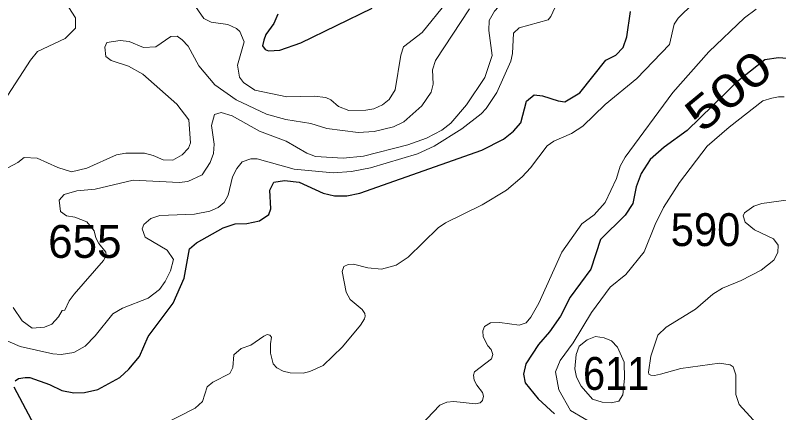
# Model space of a CAD drawing. Extents: x 499.9 to 555.3, y 9281.5 to 9336.8.
# Drawn here: x 546.505 to 550.218, y 9288.53 to 9290.465 of the extents above; entities that cross this region are included whole.
import ezdxf
from ezdxf.enums import TextEntityAlignment as Align

# ---------------------------------------------------------------- set-up
doc = ezdxf.new("R2010")
doc.units = 0
doc.header["$LTSCALE"] = 0.064
doc.layers.add('1', color=7, linetype='Continuous', lineweight=25)
doc.layers.add('2', color=7, linetype='Continuous', lineweight=13)
doc.layers.add('21', color=7, linetype='Continuous')
doc.layers.add('61', color=7, linetype='Continuous')

msp = doc.modelspace()

# ---------------------------------------------------------------- linework, layer by layer
at = {"layer": '1'}
for points in [[(546.5038, 9288.6845), (546.5208, 9288.6971), (546.5525, 9288.7016), (546.5756, 9288.7015), (546.6716, 9288.6676), (546.7315, 9288.6381), (546.7889, 9288.6271), (546.8414, 9288.6285), (546.9058, 9288.6431), (547.014, 9288.7019), (547.057, 9288.7417), (547.109, 9288.8033), (547.1514, 9288.9015), (547.2721, 9289.0639), (547.3262, 9289.1849), (547.3518, 9289.3272), (547.3862, 9289.3568), (547.5155, 9289.4291), (547.5744, 9289.4498), (547.6316, 9289.4516), (547.6921, 9289.4644), (547.7374, 9289.4941), (547.7477, 9289.5217), (547.7434, 9289.6138), (547.7629, 9289.6521), (547.8136, 9289.66), (547.8854, 9289.652), (548.0016, 9289.5978), (548.0573, 9289.5854), (548.1178, 9289.5852), (548.181, 9289.5985), (548.7743, 9289.808), (548.879, 9289.8616), (548.9286, 9289.9004), (548.9647, 9289.9412), (548.9908, 9290.0458), (549.0292, 9290.0765), (549.0695, 9290.0723), (549.1448, 9290.0473), (549.1778, 9290.0437), (549.2511, 9290.0877), (549.3772, 9290.2466), (549.4252, 9290.2697), (549.4613, 9290.3072), (549.4795, 9290.3596), (549.4974, 9290.4835)], [(547.7826, 9290.4701), (547.7631, 9290.4249), (547.7229, 9290.3703), (547.7132, 9290.3434), (547.7069, 9290.3156), (547.7195, 9290.2981), (547.7372, 9290.2916), (547.7912, 9290.2946), (547.894, 9290.3309), (548.2415, 9290.4983)], [(550.439, 9290.2507), (550.3683, 9290.2458), (550.2168, 9290.258), (550.1505, 9290.2482), (550.0115, 9290.1366), (549.9612, 9290.0877)], [(549.9612, 9290.0877), (549.7724, 9289.9038), (549.6609, 9289.8223), (549.593, 9289.7624), (549.5487, 9289.6946), (549.5256, 9289.6297), (549.5091, 9289.5479), (549.4713, 9289.4914), (549.3511, 9289.3725), (549.3042, 9289.2287), (549.2041, 9289.0918), (549.1564, 9288.9998), (549.1033, 9288.924), (549.0499, 9288.8614), (548.9885, 9288.7675), (548.9775, 9288.7173), (548.9854, 9288.675), (549.0481, 9288.5982), (549.1274, 9288.5238)], [(546.4645, 9287.9794), (546.5447, 9288.0889), (546.6099, 9288.1257), (546.695, 9288.1621), (546.7241, 9288.2133), (546.7105, 9288.2575), (546.499, 9288.6545)]]:
    msp.add_lwpolyline(points, dxfattribs=at)
at = {"layer": '2'}
for points in [[(549.0242, 9290.7651), (548.966, 9290.703), (548.9115, 9290.5696), (548.8355, 9290.485), (548.8098, 9290.4389), (548.8078, 9290.3905)], [(547.3708, 9290.5235), (547.4213, 9290.4494), (547.4573, 9290.4303), (547.5385, 9290.4192), (547.5811, 9290.3996), (547.5972, 9290.3858), (547.6186, 9290.3356), (547.5855, 9290.2213), (547.5959, 9290.1636), (547.6156, 9290.1379), (547.6699, 9290.0993), (547.8256, 9290.0678), (547.9581, 9290.0705), (548.0161, 9290.0643), (548.039, 9290.053), (548.0764, 9290.021), (548.1274, 9290.0009), (548.2102, 9290.0021), (548.2491, 9290.0095), (548.2905, 9290.0293), (548.3232, 9290.0543), (548.3534, 9290.1016), (548.3797, 9290.2695), (548.3926, 9290.3107), (548.4835, 9290.3799), (548.6029, 9290.5264)], [(547.4388, 9288.6567), (547.4652, 9288.6784), (547.549, 9288.7203), (547.5628, 9288.7496), (547.5683, 9288.8115), (547.604, 9288.8429), (547.6506, 9288.8581), (547.7137, 9288.9019), (547.7304, 9288.9099), (547.743, 9288.9068), (547.7504, 9288.897), (547.7469, 9288.866), (547.7469, 9288.8197), (547.7591, 9288.7673), (547.7777, 9288.7484), (547.8071, 9288.732), (547.8417, 9288.7242), (547.9046, 9288.7226), (547.9372, 9288.7306), (548.0017, 9288.7605), (548.0963, 9288.8514), (548.1844, 9288.9559), (548.2031, 9288.9867), (548.2067, 9288.9999), (548.205, 9289.0133), (548.1915, 9289.032), (548.1336, 9289.0802), (548.1139, 9289.1173), (548.0951, 9289.2174), (548.1035, 9289.2416), (548.1241, 9289.2509), (548.1504, 9289.2524), (548.219, 9289.2348), (548.2866, 9289.2287), (548.358, 9289.2483), (548.4162, 9289.2876), (548.5613, 9289.4295), (548.5971, 9289.4547), (548.7753, 9289.5419), (548.8937, 9289.6139), (548.97, 9289.6775), (549.0114, 9289.7217), (549.0927, 9289.8285), (549.1242, 9289.8516), (549.2109, 9289.8893), (549.2658, 9289.9251), (549.3749, 9290.0297), (549.5276, 9290.1571), (549.6877, 9290.3222), (549.7101, 9290.4215), (549.7297, 9290.4499), (549.8033, 9290.5238)], [(546.3749, 9289.933), (546.579, 9290.2452), (546.6134, 9290.2886), (546.7467, 9290.3508), (546.7972, 9290.4014), (546.7975, 9290.4525), (546.7657, 9290.5019)], [(548.7138, 9290.4956), (548.5488, 9290.2448)], [(550.1091, 9290.4942), (550.052, 9290.4525), (549.8783, 9290.2865), (549.7027, 9290.0887), (549.4715, 9289.7746), (549.447, 9289.7302), (549.4295, 9289.6707), (549.3738, 9289.5528), (549.3202, 9289.4929), (549.2609, 9289.4493), (549.1631, 9289.3121), (549.0512, 9289.0632), (549.0132, 9288.9954), (548.99, 9288.9675), (548.9558, 9288.9567), (548.8611, 9288.9691), (548.817, 9288.9676), (548.7872, 9288.9499), (548.7792, 9288.9287), (548.7808, 9288.8995), (548.8029, 9288.8552), (548.8197, 9288.8382), (548.8282, 9288.8128), (548.8215, 9288.7922), (548.7393, 9288.7291), (548.7343, 9288.7121), (548.7365, 9288.6891), (548.7494, 9288.6647), (548.7773, 9288.6284), (548.7824, 9288.6103), (548.7768, 9288.5901), (548.7663, 9288.5788), (548.7432, 9288.5732), (548.6382, 9288.5841), (548.6032, 9288.5809)], [(548.6766, 9289.911), (548.7707, 9289.9843), (548.795, 9290.0102), (548.8475, 9290.0882), (548.9159, 9290.2409), (548.9239, 9290.2791), (548.9283, 9290.3772), (548.9566, 9290.4033), (549.0968, 9290.4426), (549.1104, 9290.4581), (549.1288, 9290.5012)], [(548.8078, 9290.3905), (548.8252, 9290.2681), (548.7889, 9290.1621), (548.6995, 9290.0292), (548.6229, 9289.9399), (548.5801, 9289.9052), (548.5054, 9289.8662), (548.4145, 9289.834), (548.1984, 9289.7784), (548.1003, 9289.7683), (547.9651, 9289.7765), (547.9229, 9289.7938), (547.8226, 9289.8525), (547.6922, 9289.9005), (547.559, 9289.9747), (547.5067, 9289.9907), (547.4733, 9289.9816), (547.4598, 9289.9281), (547.4722, 9289.8363), (547.4691, 9289.7922), (547.453, 9289.7477), (547.4143, 9289.6881), (547.3443, 9289.6552), (547.3013, 9289.6505), (547.0777, 9289.6615), (546.8931, 9289.6187), (546.8041, 9289.6105), (546.742, 9289.5913), (546.7184, 9289.5647), (546.7248, 9289.5088), (546.7532, 9289.4883), (546.7952, 9289.4814), (546.8521, 9289.4588), (546.8881, 9289.4147), (546.8967, 9289.3808), (546.9105, 9289.3536), (546.9448, 9289.3115), (546.9466, 9289.2979), (546.941, 9289.2819), (546.9346, 9289.2707), (546.7915, 9289.1062), (546.7671, 9289.0742), (546.7464, 9289.0293), (546.7332, 9289.027), (546.7152, 9288.9967), (546.6832, 9288.9615), (546.6463, 9288.9466), (546.5877, 9288.9408), (546.5375, 9288.9771), (546.494, 9289.0417)], [(548.3955, 9289.9465), (548.3439, 9289.921), (548.2499, 9289.8989), (548.172, 9289.894), (548.0207, 9289.9129), (547.9432, 9289.9373), (547.8212, 9289.9575), (547.7855, 9289.9661), (547.7264, 9289.9834), (547.58, 9290.0536), (547.4757, 9290.1251), (547.3982, 9290.2187), (547.3455, 9290.3134), (547.3168, 9290.3454), (547.2923, 9290.3622), (547.2608, 9290.3614), (547.1881, 9290.3115), (547.128, 9290.3081), (547.0586, 9290.3363), (547.0148, 9290.3411), (546.9507, 9290.3313), (546.9399, 9290.3091), (546.9448, 9290.2645), (546.9711, 9290.2443), (547.0561, 9290.2166), (547.1248, 9290.1776), (547.2904, 9290.0313), (547.3497, 9289.9555), (547.3576, 9289.8432), (547.3475, 9289.817), (547.3173, 9289.7854), (547.2719, 9289.7589), (547.2242, 9289.7604), (547.1757, 9289.7827), (547.1326, 9289.7934), (547.042, 9289.7936), (546.9974, 9289.7854), (546.8531, 9289.7199), (546.7786, 9289.7031), (546.7125, 9289.7235), (546.6106, 9289.7695), (546.5478, 9289.7728), (546.5176, 9289.7483), (546.4473, 9289.7108)], [(548.5488, 9290.2448), (548.5342, 9290.1987), (548.537, 9290.1295), (548.5283, 9290.0898), (548.4819, 9290.0234), (548.3955, 9289.9465)], [(549.339, 9288.4623), (549.2051, 9288.5407), (549.1489, 9288.6419), (549.1329, 9288.7295), (549.155, 9288.7845), (549.219, 9288.8695), (549.3083, 9289.0176), (549.3985, 9289.1406), (549.4751, 9289.2022), (549.5633, 9289.3126), (549.617, 9289.4468), (549.6581, 9289.5286), (549.7361, 9289.6505), (549.871, 9289.8271), (549.9769, 9289.9197), (550.1417, 9290.0479), (550.1845, 9290.061), (550.2171, 9290.0677), (550.2442, 9290.0673)], [(548.051, 9289.6983), (548.14, 9289.7042), (548.2322, 9289.7221), (548.4617, 9289.7903), (548.5419, 9289.828), (548.6766, 9289.911)], [(546.3669, 9288.9221), (546.5288, 9288.8526), (546.6877, 9288.8166), (546.7284, 9288.8134), (546.7902, 9288.8232), (546.8443, 9288.8536), (546.8926, 9288.9035), (546.9791, 9289.0105), (547.026, 9289.0396), (547.1505, 9289.0872), (547.2061, 9289.1296), (547.234, 9289.1689), (547.2597, 9289.2208), (547.2745, 9289.2754), (547.2431, 9289.3209), (547.1364, 9289.3838), (547.1226, 9289.4252), (547.1294, 9289.4456), (547.1645, 9289.4755), (547.2082, 9289.4896), (547.377, 9289.4965), (547.4516, 9289.5115), (547.4915, 9289.5296), (547.5216, 9289.5535), (547.5408, 9289.5885), (547.5619, 9289.6783), (547.5819, 9289.7181), (547.6086, 9289.7507), (547.6508, 9289.7649), (547.6808, 9289.7665), (547.8607, 9289.7153), (548.051, 9289.6983)], [(550.2664, 9289.5661), (550.1368, 9289.5485), (550.097, 9289.5348), (550.0521, 9289.5028), (550.0459, 9289.4883), (550.0559, 9289.4575), (550.1013, 9289.4194), (550.1929, 9289.3765), (550.2151, 9289.3455), (550.2135, 9289.3104), (550.1953, 9289.2717), (550.1329, 9289.2238), (550.0356, 9289.1728), (549.945, 9289.1359), (549.8981, 9289.1076), (549.8135, 9289.0334), (549.6715, 9288.9463), (549.6307, 9288.907), (549.5956, 9288.8053), (549.5847, 9288.7266)], [(549.742, 9288.7448), (549.9295, 9288.7715), (549.9819, 9288.7631), (549.9964, 9288.7526), (550.009, 9288.7137), (550.0094, 9288.6183), (550.0252, 9288.5706), (550.1632, 9288.4191)], [(549.5847, 9288.7266), (549.5871, 9288.7178), (549.5968, 9288.7133), (549.6139, 9288.7111), (549.6433, 9288.718), (549.742, 9288.7448)], [(547.0708, 9288.3578), (547.0639, 9288.3746), (547.0716, 9288.3944), (547.3791, 9288.5528), (547.4149, 9288.5843), (547.4388, 9288.6567)], [(548.6032, 9288.5809), (548.5707, 9288.5664), (548.4454, 9288.435), (548.3846, 9288.3984), (548.3117, 9288.3409), (548.1943, 9288.2128)]]:
    msp.add_lwpolyline(points, dxfattribs=at)
msp.add_lwpolyline([(549.3265, 9288.9005), (549.2871, 9288.8839), (549.2483, 9288.8542), (549.2324, 9288.813), (549.2265, 9288.7433), (549.2353, 9288.7034), (549.2571, 9288.6584), (549.3123, 9288.5962), (549.3591, 9288.5808), (549.4031, 9288.578), (549.4405, 9288.5855), (549.4596, 9288.6177), (549.4682, 9288.6971), (549.4671, 9288.7766), (549.4336, 9288.8492), (549.405, 9288.8799), (549.3689, 9288.8938)], close=True, dxfattribs=at)

# ---------------------------------------------------------------- texts
at = {"layer": '21'}
for s, width, p in [('590', 0.95, (549.6929, 9289.3411)), ('611', 0.9, (549.2667, 9288.6411))]:
    msp.add_text(s, height=0.16, dxfattribs=dict(at, width=width)).set_placement(p)
msp.add_text('655', height=0.16, dxfattribs=at).set_placement((546.6646, 9289.2836))
at = {"layer": '61', "width": 1.3}
msp.add_text('500', height=0.16, rotation=39.604, dxfattribs=at).set_placement((550.0237, 9290.0355), align=Align.CENTER)

doc.saveas('drawing.dxf')
